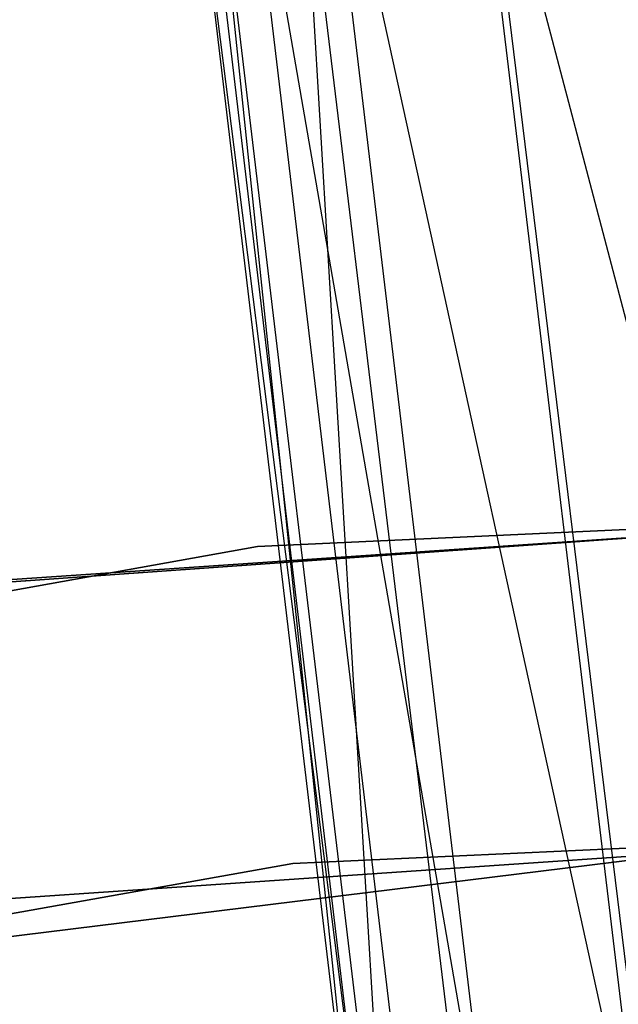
# Model space of a CAD drawing. Extents: x -91 to 91, y -91 to 262.
# Tile 378 of 480: x -8.18 to -5.36, y 60.95 to 65.58. Entities that reach past the tile are written whole.
import ezdxf

# ---------------------------------------------------------------- set-up
doc = ezdxf.new("R2010")
doc.units = 0
doc.header["$LTSCALE"] = 25.4
doc.layers.get('0').update_dxf_attribs({"linetype": 'CONTINUOUS'})

# ---------------------------------------------------------------- blocks, each defined once
blk = doc.blocks.new('ETE0_STL_1')
at = {"color": 0}
for p, q in [((-5.2323, 59.9642, 13.8982), (-6.7854, 67.0469, 12.7083)), ((-6.7854, 67.0469, 12.7083), (-5.9361, 59.9301, 13.614)), ((-5.2323, 59.9642, 13.8982), (-6.7854, 67.0469, 12.7083)), ((-6.7854, 67.0469, 12.7083), (-5.9361, 59.9301, 13.614)), ((-4.2154, 59.9486, 13.9566), (-6.0843, 67.0509, 13.0012)), ((-6.0843, 67.0509, 13.0012), (-5.2323, 59.9642, 13.8982)), ((-4.2154, 59.9486, 13.9566), (-6.0843, 67.0509, 13.0012)), ((-6.0843, 67.0509, 13.0012), (-5.2323, 59.9642, 13.8982)), ((-5.9361, 59.9301, 13.614), (-7.162, 67.0012, 12.3653)), ((-7.162, 67.0012, 12.3653), (-6.3143, 59.8773, 13.2738)), ((-5.9361, 59.9301, 13.614), (-7.162, 67.0012, 12.3653)), ((-7.162, 67.0012, 12.3653), (-6.3143, 59.8773, 13.2738)), ((-6.5143, 59.8116, 12.8881), (-7.361, 66.9294, 11.9802)), ((-6.5143, 59.8116, 12.8881), (-7.361, 66.9294, 11.9802)), ((-7.4062, 66.8392, 11.5771), (-6.5143, 59.8116, 12.8881)), ((-7.4062, 66.8392, 11.5771), (-6.5143, 59.8116, 12.8881)), ((-7.4062, 66.8392, 11.5771), (-6.5599, 59.738, 12.4817)), ((-7.4062, 66.8392, 11.5771), (-6.5599, 59.738, 12.4817)), ((-6.4401, 59.6467, 12.0019), (-7.2865, 66.7174, 11.1041)), ((-6.4401, 59.6467, 12.0019), (-7.2865, 66.7174, 11.1041)), ((-6.5599, 59.738, 12.4817), (-7.2865, 66.7174, 11.1041)), ((-6.5599, 59.738, 12.4817), (-7.2865, 66.7174, 11.1041)), ((-6.0012, 59.5198, 11.374), (-6.8489, 66.5333, 10.4897)), ((-6.0012, 59.5198, 11.374), (-6.8489, 66.5333, 10.4897)), ((-6.4401, 59.6467, 12.0019), (-6.8489, 66.5333, 10.4897)), ((-6.4401, 59.6467, 12.0019), (-6.8489, 66.5333, 10.4897)), ((-5.112, 59.3826, 10.753), (-5.9625, 66.3112, 9.8895)), ((-5.112, 59.3826, 10.753), (-5.9625, 66.3112, 9.8895)), ((-0.3492, 63.499, 158.5), (-8.6345, 62.9102, 158.5)), ((-8.6345, 62.9102, 159.5), (-0.3492, 63.499, 159.5)), ((-0.3492, 63.499, 158.5), (-8.6345, 62.9102, 158.5)), ((-8.6345, 62.9102, 159.5), (-0.3492, 63.499, 159.5)), ((-8.4427, 62.9362, 159.5), (-0.1556, 63.4998, 159.5)), ((-0.1556, 63.4998, 169), (-8.4427, 62.9362, 169)), ((-8.4427, 62.9362, 159.5), (-0.1556, 63.4998, 159.5)), ((-0.1556, 63.4998, 169), (-8.4427, 62.9362, 169)), ((1.2377, 63.4879, 330.5076), (-7.0597, 63.1063, 330.5076)), ((-7.0597, 63.1063, 321.0076), (1.2377, 63.4879, 321.0076)), ((1.2377, 63.4879, 330.5076), (-7.0597, 63.1063, 330.5076)), ((-7.0597, 63.1063, 321.0076), (1.2377, 63.4879, 321.0076)), ((-7.0597, 63.1063, 330.5076), (-15.2363, 61.645, 330.5076)), ((-15.2363, 61.645, 321.0076), (-7.0597, 63.1063, 321.0076)), ((-7.0597, 63.1063, 330.5076), (-15.2363, 61.645, 330.5076)), ((-15.2363, 61.645, 321.0076), (-7.0597, 63.1063, 321.0076)), ((-7.0597, 63.1063, 330.5076), (-7.0597, 63.1063, 321.0076)), ((-7.0597, 63.1063, 330.5076), (-7.0597, 63.1063, 321.0076)), ((-0.152, 61.9998, 159.5), (-8.2433, 61.4496, 159.5)), ((-8.2433, 61.4496, 169), (-0.152, 61.9998, 169)), ((-8.2433, 61.4496, 169), (-0.152, 61.9998, 169)), ((-0.152, 61.9998, 159.5), (-8.2433, 61.4496, 159.5)), ((-6.8929, 61.6156, 330.5076), (1.2085, 61.9882, 330.5076)), ((1.2085, 61.9882, 321.0076), (-6.8929, 61.6156, 321.0076)), ((1.2085, 61.9882, 321.0076), (-6.8929, 61.6156, 321.0076)), ((-6.8929, 61.6156, 330.5076), (1.2085, 61.9882, 330.5076)), ((-3.5492, 61.8482, 327.5076), (-11.5916, 60.8559, 327.5076)), ((-11.5916, 60.8559, 328.5076), (-3.5492, 61.8482, 328.5076)), ((-3.5492, 61.8482, 327.5076), (-11.5916, 60.8559, 327.5076)), ((-11.5916, 60.8559, 328.5076), (-3.5492, 61.8482, 328.5076)), ((-14.8764, 60.1888, 330.5076), (-6.8929, 61.6156, 330.5076)), ((-6.8929, 61.6156, 321.0076), (-14.8764, 60.1888, 321.0076)), ((-6.8929, 61.6156, 321.0076), (-14.8764, 60.1888, 321.0076)), ((-14.8764, 60.1888, 330.5076), (-6.8929, 61.6156, 330.5076)), ((-6.8929, 61.6156, 321.0076), (-6.8929, 61.6156, 330.5076)), ((-6.8929, 61.6156, 321.0076), (-6.8929, 61.6156, 330.5076))]:
    blk.add_line(p, q, dxfattribs=at)

msp = doc.modelspace()

# ---------------------------------------------------------------- block references
at = {"color": 253}
msp.add_blockref('ETE0_STL_1', (0, 0), dxfattribs=at)

doc.saveas('drawing.dxf')
